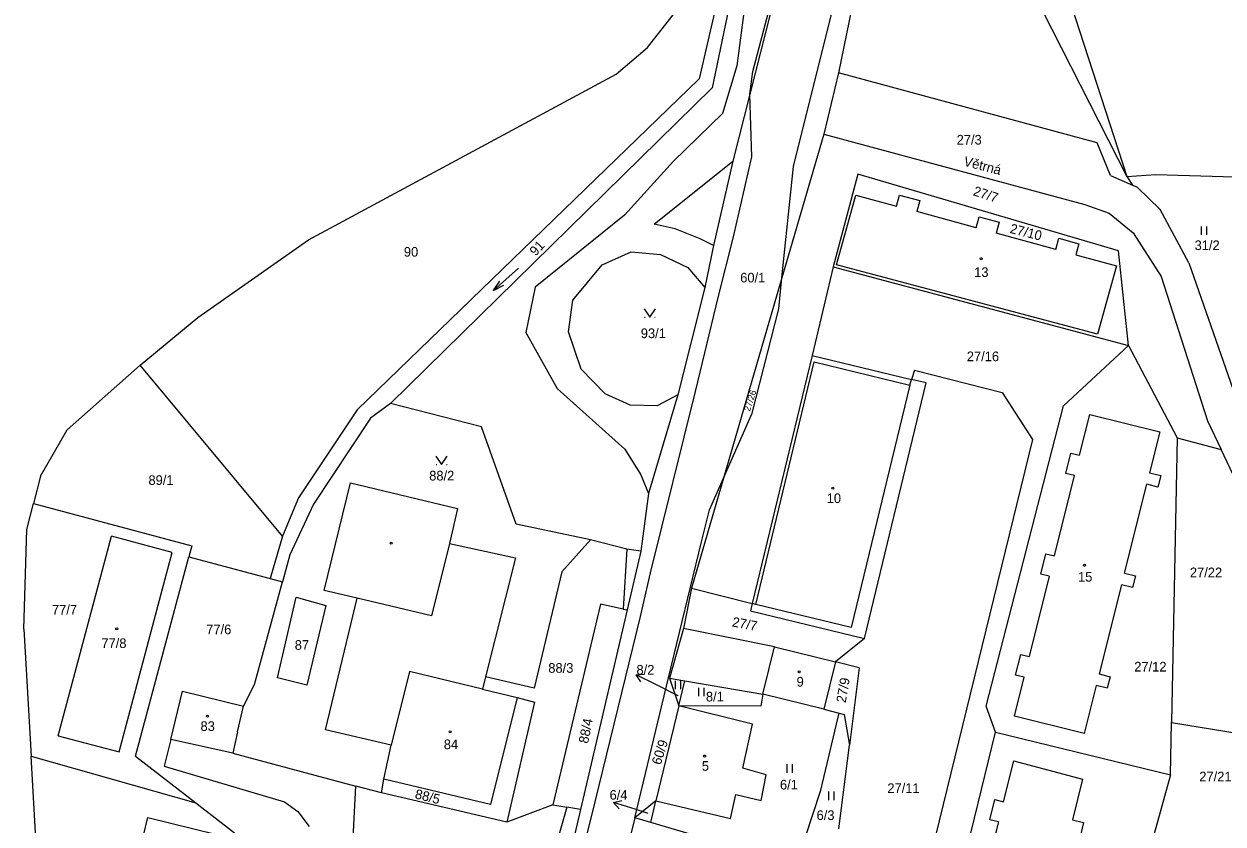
# Model space of a CAD drawing. Extents: x -670359 to -668019, y -978807 to -976674.
# Drawn here: x -670341.7 to -670130.3, y -977606.8 to -977465.8 of the extents above; entities that cross this region are included whole.
import ezdxf

# ---------------------------------------------------------------- set-up
doc = ezdxf.new("R2010")
doc.units = 0
for name, color, linetype in [('Hranice kat_území', 7, 'Continuous'), ('Hranice parcel', 7, 'Continuous'), ('Parcelní čísla', 7, 'Continuous'), ('Pop  PČ popisy', 7, 'Continuous'), ('Vnitřní kresba', 7, 'Continuous'), ('Značky budov', 7, 'Continuous'), ('Značky kultur', 7, 'Continuous')]:
    doc.layers.add(name, color=color, linetype=linetype)

msp = doc.modelspace()

# ---------------------------------------------------------------- linework, layer by layer
at = {"layer": 'Hranice kat_území'}
for points in [[(-670231.74, -977469.91), (-670225.52, -977461.96)], [(-670237.29, -977474.59), (-670231.74, -977469.91)], [(-670291.52, -977503.81), (-670237.29, -977474.59)], [(-670311.06, -977517.51), (-670291.52, -977503.81)], [(-670321.21, -977525.91), (-670311.06, -977517.51)], [(-670334.09, -977537.34), (-670321.21, -977525.91)], [(-670338.79, -977545.47), (-670334.09, -977537.34)], [(-670338.79, -977545.47), (-670340.02, -977550.32)], [(-670341.18, -977554.89), (-670340.02, -977550.32)], [(-670341.71, -977572.48), (-670341.18, -977554.89)], [(-670341.71, -977572.48), (-670340.44, -977594.85)], [(-670336.85, -977658.05), (-670340.44, -977594.85)]]:
    msp.add_lwpolyline(points, dxfattribs=at)
at = {"layer": 'Hranice parcel'}
for points in [[(-670206.03, -977490.9), (-670201.37, -977472.26), (-670196.78, -977453.99), (-670188.6, -977424.41), (-670168.29, -977357.64), (-670162.97, -977342.22), (-670144.87, -977298.55), (-670137.06, -977285.54), (-670128.3, -977274.09), (-670118, -977262.95), (-670116.3, -977261.29)], [(-670213.73, -977436.69), (-670222.65, -977475.42)], [(-670212.89, -977441.17), (-670220.34, -977477.03)], [(-670193.77, -977453.38), (-670198.08, -977474.39)], [(-670213.69, -977478.11), (-670213.16, -977474.17), (-670209.3, -977459.37), (-670208.06, -977455.88)], [(-670208.06, -977455.88), (-670213.69, -977478.11)], [(-670163.73, -977460.15), (-670147.24, -977492.66)], [(-670157.8, -977460.03), (-670147.24, -977492.66)], [(-670222.65, -977475.42), (-670282.93, -977533.78)], [(-670198.08, -977474.39), (-670200.64, -977485.17)], [(-670152.47, -977486.7), (-670198.08, -977474.39)], [(-670220.34, -977477.03), (-670277.08, -977532.7)], [(-670249.31, -977636.91), (-670245.2, -977620.01), (-670240.92, -977602.66), (-670233.02, -977570.23), (-670231.23, -977562.51), (-670223.3, -977530.56), (-670219.23, -977513.75), (-670216.62, -977503.27), (-670213.37, -977489.17), (-670213.69, -977478.11)], [(-670213.69, -977478.11), (-670216.68, -977489.93)], [(-670200.64, -977485.17), (-670208.05, -977510.53)], [(-670200.64, -977485.17), (-670154.63, -977497.56)], [(-670150.12, -977492.48), (-670152.47, -977486.7)], [(-670216.68, -977489.93), (-670220.14, -977504.79)], [(-670208.05, -977510.53), (-670206.03, -977490.9)], [(-670194.67, -977492.24), (-670199.01, -977508.57)], [(-670148.67, -977505.77), (-670194.67, -977492.24)], [(-670150.12, -977492.48), (-670146.25, -977494.18)], [(-670147.24, -977492.66), (-670142.11, -977492.29)], [(-670147.24, -977492.66), (-670146.25, -977494.18)], [(-670142.11, -977492.29), (-670128.27, -977492.71)], [(-670145.33, -977494.59), (-670146.25, -977494.18)], [(-670141.36, -977498.46), (-670145.33, -977494.59)], [(-670198.4, -977508.22), (-670195.03, -977495.92)], [(-670195.03, -977495.92), (-670187.83, -977497.88)], [(-670187.83, -977497.88), (-670187.3, -977495.93)], [(-670187.3, -977495.93), (-670183.75, -977496.89)], [(-670183.75, -977496.89), (-670184.27, -977498.84)], [(-670173.78, -977501.69), (-670184.27, -977498.84)], [(-670154.63, -977497.56), (-670150.32, -977499.11)], [(-670150.32, -977499.11), (-670146.11, -977502.58)], [(-670136.3, -977507.85), (-670141.36, -977498.46)], [(-670173.78, -977501.69), (-670173.25, -977499.74)], [(-670173.25, -977499.74), (-670169.73, -977500.7)], [(-670169.73, -977500.7), (-670170.25, -977502.64)], [(-670159.74, -977505.5), (-670170.25, -977502.64)], [(-670159.74, -977505.5), (-670159.21, -977503.55)], [(-670159.21, -977503.55), (-670155.71, -977504.5)], [(-670146.11, -977502.58), (-670141.2, -977510.29)], [(-670220.14, -977504.79), (-670221.64, -977512.21)], [(-670155.71, -977504.5), (-670156.23, -977506.45)], [(-670146.94, -977522.42), (-670148.67, -977505.77)], [(-670156.23, -977506.45), (-670149.03, -977508.4)], [(-670136.3, -977507.85), (-670127.64, -977532.62)], [(-670199.01, -977508.57), (-670202.72, -977524.19)], [(-670199.01, -977508.57), (-670146.94, -977522.42)], [(-670152.4, -977520.45), (-670198.4, -977508.22)], [(-670149.03, -977508.4), (-670152.4, -977520.45)], [(-670221.64, -977512.21), (-670226.42, -977531.13)], [(-670208.05, -977510.53), (-670218.36, -977545.84)], [(-670218.36, -977545.84), (-670213.28, -977534.38), (-670208.61, -977516), (-670208.05, -977510.53)], [(-670141.2, -977510.29), (-670132.98, -977535.71)], [(-670158.38, -977533.1), (-670146.94, -977522.42)], [(-670146.94, -977522.42), (-670138.33, -977538.71)], [(-670202.72, -977524.19), (-670213.28, -977567.95)], [(-670202.72, -977524.19), (-670185.2, -977528.42)], [(-670296.13, -977556.08), (-670321.21, -977525.91)], [(-670184.69, -977526.79), (-670185.2, -977528.42)], [(-670184.69, -977526.79), (-670169.2, -977530.73)], [(-670193.51, -977574.09), (-670182.64, -977529.03)], [(-670182.64, -977529.03), (-670185.2, -977528.42)], [(-670226.42, -977531.13), (-670231.58, -977548.53)], [(-670169.2, -977530.73), (-670163.89, -977539.01)], [(-670277.08, -977532.7), (-670280.62, -977535.23)], [(-670261.03, -977536.81), (-670277.08, -977532.7)], [(-670172.02, -977586.05), (-670158.38, -977533.1)], [(-670282.93, -977533.78), (-670293.29, -977549.3)], [(-670280.62, -977535.23), (-670290.65, -977550.44)], [(-670155.57, -977541.8), (-670153.78, -977534.6)], [(-670153.78, -977534.6), (-670141.4, -977537.65)], [(-670254.91, -977553.97), (-670261.03, -977536.81)], [(-670132.98, -977535.71), (-670130.59, -977540.77)], [(-670163.89, -977539.01), (-670213.94, -977743.56)], [(-670141.4, -977537.65), (-670143.21, -977544.87)], [(-670138.33, -977538.71), (-670139.34, -977588.92)], [(-670138.33, -977538.71), (-670130.59, -977540.77)], [(-670157.98, -977545.01), (-670157.09, -977541.42)], [(-670157.09, -977541.42), (-670155.57, -977541.8)], [(-670125.26, -977552.07), (-670130.59, -977540.77)], [(-670233.99, -977605.7), (-670228.05, -977581.01), (-670222.21, -977557.07), (-670221.41, -977553.78), (-670220.82, -977551.39), (-670218.36, -977545.84)], [(-670218.36, -977545.84), (-670224.02, -977565.22)], [(-670160, -977559.54), (-670156.47, -977545.39)], [(-670156.47, -977545.39), (-670157.98, -977545.01)], [(-670143.21, -977544.87), (-670141.26, -977545.36)], [(-670141.26, -977545.36), (-670141.77, -977547.41)], [(-670288.76, -977565.65), (-670284.14, -977546.65)], [(-670284.14, -977546.65), (-670265.29, -977551.18)], [(-670147.65, -977562.58), (-670143.73, -977546.92)], [(-670141.77, -977547.41), (-670143.73, -977546.92)], [(-670293.29, -977549.3), (-670296.13, -977556.08)], [(-670231.58, -977548.53), (-670232.93, -977558.68)], [(-670340.02, -977550.32), (-670312.13, -977557.76)], [(-670290.65, -977550.44), (-670294.8, -977559.37)], [(-670265.29, -977551.18), (-670266.7, -977557.33)], [(-670241.8, -977556.7), (-670254.91, -977553.97)], [(-670335.69, -977591.25), (-670326.3, -977556.05)], [(-670315.55, -977558.92), (-670326.3, -977556.05)], [(-670296.13, -977556.08), (-670298.32, -977563.52)], [(-670312.13, -977557.76), (-670312.65, -977559.69)], [(-670266.7, -977557.33), (-670255.03, -977559.89)], [(-670241.8, -977556.7), (-670246.89, -977562.34)], [(-670235.41, -977558.34), (-670241.8, -977556.7)], [(-670232.93, -977558.68), (-670235.41, -977558.34)], [(-670232.93, -977558.68), (-670235.35, -977569.05)], [(-670324.93, -977594.08), (-670315.55, -977558.92)], [(-670322.03, -977594.85), (-670312.65, -977559.69)], [(-670312.65, -977559.69), (-670298.32, -977563.52)], [(-670294.8, -977559.37), (-670296.1, -977564.11)], [(-670255.03, -977559.89), (-670260.3, -977580.88)], [(-670162.41, -977562.76), (-670161.51, -977559.16)], [(-670161.51, -977559.16), (-670160, -977559.54)], [(-670246.89, -977562.34), (-670251.75, -977582.86)], [(-670160.9, -977563.14), (-670162.41, -977562.76)], [(-670147.65, -977562.58), (-670145.7, -977563.07)], [(-670301.04, -977582.2), (-670296.1, -977564.11)], [(-670298.32, -977563.52), (-670296.1, -977564.11)], [(-670160.9, -977563.14), (-670164.43, -977577.3)], [(-670148.17, -977564.63), (-670152.11, -977580.34)], [(-670146.22, -977565.12), (-670148.17, -977564.63)], [(-670145.7, -977563.07), (-670146.22, -977565.12)], [(-670297.03, -977581.03), (-670293.73, -977566.81)], [(-670293.73, -977566.81), (-670288.46, -977568.29)], [(-670282.93, -977566.97), (-670288.76, -977565.65)], [(-670288.54, -977590.2), (-670282.93, -977566.97)], [(-670224.02, -977565.22), (-670225.43, -977572.33)], [(-670288.46, -977568.29), (-670291.84, -977582.34)], [(-670240.04, -977568.07), (-670248.46, -977603.44)], [(-670235.35, -977569.05), (-670243.58, -977604.27)], [(-670236.05, -977568.9), (-670240.04, -977568.07)], [(-670236.05, -977568.9), (-670235.35, -977569.05)], [(-670213.28, -977567.95), (-670213.59, -977569.24)], [(-670213.59, -977569.24), (-670193.51, -977574.09)], [(-670225.43, -977572.33), (-670227.89, -977581.11)], [(-670211.43, -977583.94), (-670209.37, -977575.56)], [(-670209.37, -977575.56), (-670198.58, -977578.2)], [(-670193.51, -977574.09), (-670198.58, -977578.2)], [(-670166.85, -977580.54), (-670165.95, -977576.93)], [(-670165.95, -977576.93), (-670164.43, -977577.3)], [(-670198.58, -977578.2), (-670200.65, -977586.58)], [(-670194.43, -977579.26), (-670198.58, -977578.2)], [(-670194.43, -977579.26), (-670196.15, -977592.93)], [(-670291.84, -977582.34), (-670297.03, -977581.03)], [(-670260.3, -977580.88), (-670260.88, -977583.04)], [(-670251.75, -977582.86), (-670260.3, -977580.88)], [(-670227.89, -977581.11), (-670225.18, -977581.58)], [(-670227.89, -977581.11), (-670226.25, -977586)], [(-670226.25, -977586), (-670225.18, -977581.58)], [(-670225.18, -977581.58), (-670211.43, -977583.94)], [(-670167.04, -977587.77), (-670165.33, -977580.92)], [(-670165.33, -977580.92), (-670166.85, -977580.54)], [(-670152.11, -977580.34), (-670150.16, -977580.83)], [(-670150.16, -977580.83), (-670150.67, -977582.86)], [(-670315.84, -977591.93), (-670313.78, -977583.39)], [(-670313.78, -977583.39), (-670302.99, -977586.02)], [(-670302.99, -977586.02), (-670301.04, -977582.2)], [(-670260.88, -977583.04), (-670254.73, -977584.52)], [(-670211.43, -977583.94), (-670211.76, -977586.02)], [(-670200.65, -977586.58), (-670211.43, -977583.94)], [(-670152.62, -977582.37), (-670154.74, -977590.82)], [(-670150.67, -977582.86), (-670152.62, -977582.37)], [(-670304.06, -977590.58), (-670302.99, -977586.02)], [(-670254.73, -977584.52), (-670259.42, -977603.36)], [(-670251.69, -977585.34), (-670256.57, -977606.5)], [(-670254.73, -977584.52), (-670251.69, -977585.34)], [(-670226.25, -977586), (-670230.29, -977602.69)], [(-670211.76, -977586.02), (-670226.25, -977586)], [(-670213.23, -977589.21), (-670226.25, -977586)], [(-670170.41, -977590.62), (-670172.02, -977586.05)], [(-670203.93, -977609.27), (-670201.17, -977600.83), (-670198.43, -977589.2), (-670197.97, -977587.25)], [(-670200.65, -977586.58), (-670197.97, -977587.25)], [(-670197.97, -977587.25), (-670197.05, -977587.48)], [(-670197.05, -977587.48), (-670196.15, -977592.93)], [(-670154.74, -977590.82), (-670167.04, -977587.77)], [(-670276.95, -977592.92), (-670288.54, -977590.2)], [(-670214.96, -977596.96), (-670213.23, -977589.21)], [(-670139.52, -977598.15), (-670139.34, -977588.92)], [(-670139.34, -977588.92), (-670122.35, -977591.65)], [(-670335.69, -977591.25), (-670324.93, -977594.08)], [(-670315.84, -977591.93), (-670316.97, -977596.6)], [(-670304.89, -977594.33), (-670315.84, -977591.93)], [(-670304.06, -977590.58), (-670304.89, -977594.33)], [(-670185.19, -977651.24), (-670170.41, -977590.62)], [(-670170.41, -977590.62), (-670139.52, -977598.15)], [(-670304.89, -977594.33), (-670283.19, -977600.11)], [(-670278.28, -977598.91), (-670276.95, -977592.92)], [(-670198.01, -977607.66), (-670196.15, -977592.93)], [(-670340.44, -977594.85), (-670311.4, -977603.07)], [(-670322.03, -977594.85), (-670311.4, -977603.07)], [(-670316.97, -977596.6), (-670295.77, -977602.9)], [(-670168.97, -977602.87), (-670167.18, -977595.69)], [(-670167.18, -977595.69), (-670155.04, -977598.89)], [(-670278.69, -977601.31), (-670278.28, -977598.91)], [(-670259.42, -977603.36), (-670278.28, -977598.91)], [(-670210.81, -977598.11), (-670214.96, -977596.96)], [(-670211.72, -977602.66), (-670210.81, -977598.11)], [(-670155.04, -977598.89), (-670156.8, -977606.05)], [(-670139.52, -977598.15), (-670142.41, -977608.56)], [(-670283.76, -977611.51), (-670283.19, -977600.11)], [(-670278.69, -977601.31), (-670283.19, -977600.11)], [(-670311.4, -977603.07), (-670304.57, -977608.35)], [(-670295.77, -977602.9), (-670293.42, -977604.61)], [(-670256.57, -977606.5), (-670278.69, -977601.31)], [(-670230.29, -977602.69), (-670233.99, -977605.7)], [(-670231.18, -977606.53), (-670230.29, -977602.69)], [(-670230.29, -977602.69), (-670217.11, -977605.82)], [(-670217.11, -977605.82), (-670216.2, -977601.59)], [(-670216.2, -977601.59), (-670211.72, -977602.66)], [(-670171.36, -977606.04), (-670170.48, -977602.5)], [(-670170.48, -977602.5), (-670168.97, -977602.87)], [(-670293.42, -977604.61), (-670291.41, -977607.22)], [(-670248.46, -977603.44), (-670256.57, -977606.5)], [(-670245.98, -977603.86), (-670252.06, -977625.01)], [(-670243.58, -977604.27), (-670249.7, -977630.46)], [(-670248.46, -977603.44), (-670245.98, -977603.86)], [(-670243.58, -977604.27), (-670245.98, -977603.86)], [(-670330.99, -977651.81), (-670319.86, -977605.66)], [(-670319.86, -977605.66), (-670307.72, -977608.63)], [(-670233.99, -977605.7), (-670240.51, -977632.21)], [(-670231.18, -977606.53), (-670233.99, -977605.7)], [(-670205.49, -977614.1), (-670231.18, -977606.53)], [(-670169.86, -977606.42), (-670173.36, -977620.47)], [(-670169.86, -977606.42), (-670171.36, -977606.04)], [(-670156.8, -977606.05), (-670154.87, -977606.52)], [(-670154.87, -977606.52), (-670155.37, -977608.55)]]:
    msp.add_lwpolyline(points, dxfattribs=at)
at = {"layer": 'Parcelní čísla'}
for p, q in [((-670232.93, -977581.74), (-670233.76, -977580.49)), ((-670226.32, -977584.21), (-670230.18, -977582.28)), ((-670236.75, -977604.11), (-670237.76, -977603.01)), ((-670231.62, -977604.94), (-670233.95, -977604.21))]:
    msp.add_line(p, q, dxfattribs=at)
for points in [[(-670230.18, -977582.28), (-670233.76, -977580.49), (-670232.26, -977580.4)], [(-670233.95, -977604.21), (-670237.76, -977603.01), (-670236.3, -977602.68)]]:
    msp.add_lwpolyline(points, dxfattribs=at)
at = {"layer": 'Vnitřní kresba'}
for points in [[(-670214.13, -977458.76), (-670216, -977473.14)], [(-670216, -977473.14), (-670218.54, -977481.52)], [(-670218.54, -977481.52), (-670227.16, -977489.94)], [(-670227.16, -977489.94), (-670235.79, -977499.48)], [(-670230.6, -977501.03), (-670216.68, -977489.93)], [(-670235.79, -977499.48), (-670251.57, -977512.16)], [(-670226.85, -977501.86), (-670230.6, -977501.03)], [(-670222.46, -977503.65), (-670226.85, -977501.86)], [(-670220.14, -977504.79), (-670222.46, -977503.65)], [(-670239.77, -977508.25), (-670234.64, -977505.96)], [(-670234.64, -977505.96), (-670229.44, -977506.4)], [(-670229.44, -977506.4), (-670224.65, -977508.67)], [(-670244.94, -977514.45), (-670239.77, -977508.25)], [(-670224.65, -977508.67), (-670221.64, -977512.21)], [(-670251.57, -977512.16), (-670253.22, -977520.15)], [(-670245.7, -977520.04), (-670244.94, -977514.45)], [(-670253.22, -977520.15), (-670247.69, -977530.03)], [(-670243.43, -977526.62), (-670245.7, -977520.04)], [(-670239.22, -977530.96), (-670243.43, -977526.62)], [(-670212.68, -977568.1), (-670202.37, -977525.3)], [(-670202.37, -977525.3), (-670185.51, -977529.42)], [(-670185.51, -977529.42), (-670185.2, -977528.42)], [(-670247.69, -977530.03), (-670235.77, -977540.75)], [(-670234.83, -977532.99), (-670239.22, -977530.96)], [(-670226.42, -977531.13), (-670230.03, -977533.11)], [(-670185.51, -977529.42), (-670195.82, -977572.14)], [(-670230.03, -977533.11), (-670234.83, -977532.99)], [(-670235.77, -977540.75), (-670232.92, -977545.24)], [(-670232.92, -977545.24), (-670231.58, -977548.53)], [(-670266.7, -977557.33), (-670269.83, -977570.1)], [(-670235.41, -977558.34), (-670236.05, -977568.9)], [(-670269.83, -977570.1), (-670282.93, -977566.97)], [(-670224.02, -977565.22), (-670213.28, -977567.95)], [(-670212.68, -977568.1), (-670213.28, -977567.95)], [(-670195.82, -977572.14), (-670212.68, -977568.1)], [(-670209.37, -977575.56), (-670225.43, -977572.33)], [(-670273.74, -977579.91), (-670276.95, -977592.92)], [(-670260.88, -977583.04), (-670273.74, -977579.91)]]:
    msp.add_lwpolyline(points, dxfattribs=at)
at = {"layer": 'Značky budov'}
for centre in [(-670172.92, -977507.14), (-670199.09, -977547.62), (-670154.71, -977561.2), (-670325.36, -977572.4), (-670205, -977579.97), (-670309.37, -977587.8), (-670266.56, -977590.56), (-670221.68, -977594.82)]:
    msp.add_circle(centre, 0.175, dxfattribs=at)
at = {"layer": 'Značky kultur'}
for p, q in [((-670134.15, -977501.45), (-670134.15, -977502.95)), ((-670133.15, -977502.95), (-670133.15, -977501.45)), ((-670254.5, -977508.82), (-670258.98, -977512.8)), ((-670232.29, -977517.47), (-670232.19, -977517.47)), ((-670230.49, -977517.47), (-670230.39, -977517.47)), ((-670269.01, -977543.43), (-670268.91, -977543.43)), ((-670267.21, -977543.43), (-670267.11, -977543.43)), ((-670226.86, -977581.55), (-670226.86, -977583.05)), ((-670225.86, -977583.05), (-670225.86, -977581.55)), ((-670222.79, -977582.79), (-670222.79, -977584.29)), ((-670221.79, -977584.29), (-670221.79, -977582.79)), ((-670207.18, -977596.27), (-670207.18, -977597.77)), ((-670206.18, -977597.77), (-670206.18, -977596.27)), ((-670199.84, -977601.08), (-670199.84, -977602.58)), ((-670198.84, -977602.58), (-670198.84, -977601.08))]:
    msp.add_line(p, q, dxfattribs=at)
for points in [[(-670257.16, -977511.85), (-670258.98, -977512.8), (-670257.82, -977511.1)], [(-670232.34, -977515.97), (-670231.34, -977517.47), (-670230.34, -977515.97)], [(-670269.06, -977541.93), (-670268.06, -977543.43), (-670267.06, -977541.93)]]:
    msp.add_lwpolyline(points, dxfattribs=at)
for centre in [(-670172.92, -977507.14), (-670199.09, -977547.62), (-670276.97, -977557.28), (-670154.71, -977561.2), (-670325.36, -977572.4), (-670205, -977579.97), (-670309.37, -977587.8), (-670266.56, -977590.56), (-670221.68, -977594.82)]:
    msp.add_circle(centre, 0.175, dxfattribs=at)

# ---------------------------------------------------------------- texts
at = {"layer": 'Parcelní čísla'}
for s, height, p in [('27/3', 1.7, (-670177.24, -977487.02)), ('90', 1.7, (-670274.72, -977506.78)), ('31/2', 1.7, (-670135.28, -977505.62)), ('60/1', 1.7, (-670215.41, -977511.33)), ('13', 1.7, (-670174.15, -977510.37)), ('93/1', 1.7, (-670232.94, -977521.14)), ('27/16', 1.7, (-670175.45, -977525.21)), ('89/1', 1.7, (-670319.76, -977547.03)), ('88/2', 1.7, (-670270.25, -977546.24)), ('10', 1.7, (-670200.16, -977550.22)), ('15', 1.7, (-670155.84, -977564.07)), ('27/22', 1.7, (-670136.11, -977563.3)), ('77/7', 1.7, (-670336.77, -977569.87)), ('77/6', 1.7, (-670309.57, -977573.35)), ('77/8', 1.7, (-670328.06, -977575.78)), ('87', 1.7, (-670293.96, -977576.09)), ('88/3', 1.7, (-670249.25, -977580.14)), ('8/2', 1.7, (-670233.7, -977580.46)), ('27/12', 1.7, (-670145.92, -977579.92)), ('9', 1.7, (-670205.46, -977582.57)), ('8/2', 0.1, (-670226.44, -977584.21)), ('8/1', 1.7, (-670221.46, -977585.2)), ('83', 1.7, (-670310.58, -977590.4)), ('84', 1.7, (-670267.68, -977593.61)), ('5', 1.7, (-670222.18, -977597.42)), ('27/21', 1.7, (-670134.45, -977599.28)), ('6/4', 1.7, (-670238.44, -977602.52)), ('6/1', 1.7, (-670208.4, -977600.72)), ('27/11', 1.7, (-670189.46, -977601.33)), ('6/4', 0.1, (-670231.74, -977604.94)), ('6/3', 1.7, (-670201.94, -977606.1))]:
    msp.add_text(s, height=height, dxfattribs=at).set_placement(p)
for s, height, rotation, p in [('27/7', 1.7, 342.2647, (-670174.46, -977495.93)), ('27/10', 1.7, 345.9638, (-670167.98, -977502.58)), ('91', 1.7, 46.9921, (-670251.49, -977506.77)), ('27/26', 1.14, 72.2214, (-670213.71, -977534.16)), ('27/7', 1.7, 349.4127, (-670216.93, -977571.96)), ('27/9', 1.7, 80.4338, (-670196.81, -977585.53)), ('88/4', 1.7, 78.7685, (-670242.25, -977592.71)), ('60/9', 1.7, 72.7108, (-670229.43, -977596.5)), ('88/5', 1.7, 346.3321, (-670272.88, -977602.27))]:
    msp.add_text(s, height=height, rotation=rotation, dxfattribs=at).set_placement(p)
at = {"layer": 'Pop  PČ popisy'}
msp.add_text('Větrná', height=1.7, rotation=345.4766, dxfattribs=at).set_placement((-670176.12, -977490.72))

doc.saveas('drawing.dxf')
